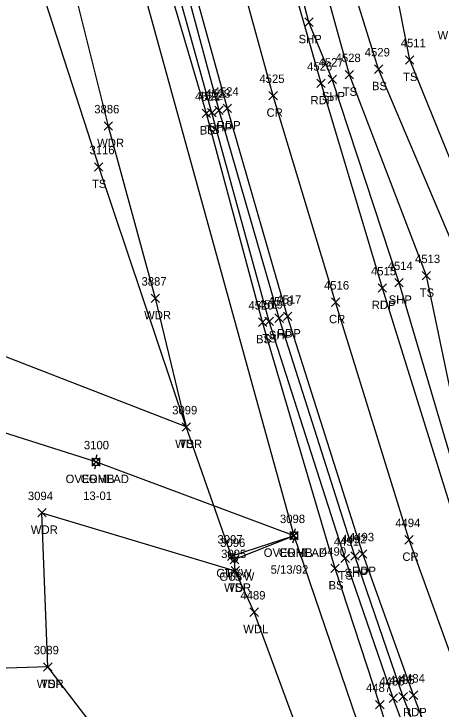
# Model space of a CAD drawing. Extents: x 1601151 to 1602912, y 499508 to 501770.
# Drawn here: x 1601639.1 to 1601740.4, y 500086 to 500250.6 of the extents above; entities that cross this region are included whole.
import ezdxf

# ---------------------------------------------------------------- set-up
doc = ezdxf.new("R2010")
doc.units = 0
for name, color, linetype in [('L_A', 7, 'Continuous'), ('L_I', 7, 'Continuous'), ('L_TIC', 7, 'Continuous'), ('LAWA', 7, 'Continuous'), ('LELB', 7, 'Continuous'), ('P_A', 7, 'Continuous'), ('P_I', 7, 'Continuous'), ('P_TIC', 7, 'Continuous'), ('PET', 7, 'Continuous'), ('PRC', 7, 'Continuous'), ('PSP', 7, 'Continuous'), ('U_A', 7, 'Continuous'), ('U_C', 7, 'Continuous'), ('U_I', 7, 'Continuous'), ('U_TIC', 7, 'Continuous'), ('UCO', 7, 'Continuous'), ('UP', 7, 'Continuous'), ('UPGW', 7, 'Continuous')]:
    doc.layers.add(name, color=color, linetype=linetype)

msp = doc.modelspace()

# ---------------------------------------------------------------- linework, layer by layer
at = {"layer": 'L_TIC'}
for points in [[(1601731.94, 500238.75), (1601733.94, 500240.75)], [(1601733.94, 500238.75), (1601731.94, 500240.75)], [(1601717.63, 500235.24), (1601719.63, 500237.24)], [(1601719.63, 500235.24), (1601717.63, 500237.24)], [(1601724.55, 500236.57), (1601726.55, 500238.57)], [(1601726.55, 500236.57), (1601724.55, 500238.57)], [(1601683.73, 500226.08), (1601685.73, 500228.08)], [(1601685.73, 500226.08), (1601683.73, 500228.08)], [(1601685.02, 500226.23), (1601687.02, 500228.23)], [(1601687.02, 500226.23), (1601685.02, 500228.23)], [(1601660.48, 500223.09), (1601662.48, 500225.09)], [(1601662.48, 500223.09), (1601660.48, 500225.09)], [(1601658.21, 500213.4), (1601660.21, 500215.4)], [(1601660.21, 500213.4), (1601658.21, 500215.4)], [(1601658.21, 500213.4), (1601660.21, 500215.4)], [(1601660.21, 500213.4), (1601658.21, 500215.4)], [(1601735.89, 500187.62), (1601737.89, 500189.62)], [(1601737.89, 500187.62), (1601735.89, 500189.62)], [(1601671.62, 500182.29), (1601673.62, 500184.29)], [(1601673.62, 500182.29), (1601671.62, 500184.29)], [(1601697.06, 500176.62), (1601699.06, 500178.62)], [(1601699.06, 500176.62), (1601697.06, 500178.62)], [(1601698.62, 500176.82), (1601700.62, 500178.82)], [(1601700.62, 500176.82), (1601698.62, 500178.82)], [(1601678.97, 500151.79), (1601680.97, 500153.79)], [(1601680.97, 500151.79), (1601678.97, 500153.79)], [(1601678.97, 500151.79), (1601680.97, 500153.79)], [(1601680.97, 500151.79), (1601678.97, 500153.79)], [(1601644.77, 500131.47), (1601646.77, 500133.47)], [(1601646.77, 500131.47), (1601644.77, 500133.47)], [(1601689.71, 500121.17), (1601691.71, 500123.17)], [(1601691.71, 500121.17), (1601689.71, 500123.17)], [(1601690.41, 500120.37), (1601692.41, 500122.37)], [(1601692.41, 500120.37), (1601690.41, 500122.37)], [(1601716.64, 500120.66), (1601718.64, 500122.66)], [(1601718.64, 500120.66), (1601716.64, 500122.66)], [(1601714.25, 500118.3), (1601716.25, 500120.3)], [(1601716.25, 500118.3), (1601714.25, 500120.3)], [(1601690.58, 500117.74), (1601692.58, 500119.74)], [(1601692.58, 500117.74), (1601690.58, 500119.74)], [(1601690.58, 500117.74), (1601692.58, 500119.74)], [(1601692.58, 500117.74), (1601690.58, 500119.74)], [(1601695.06, 500107.93), (1601697.06, 500109.93)], [(1601697.06, 500107.93), (1601695.06, 500109.93)], [(1601646.16, 500094.94), (1601648.16, 500096.94)], [(1601648.16, 500094.94), (1601646.16, 500096.94)], [(1601646.16, 500094.94), (1601648.16, 500096.94)], [(1601648.16, 500094.94), (1601646.16, 500096.94)], [(1601728.05, 500087.56), (1601730.05, 500089.56)], [(1601730.05, 500087.56), (1601728.05, 500089.56)], [(1601724.84, 500086), (1601726.84, 500088)], [(1601726.84, 500086), (1601724.84, 500088)]]:
    msp.add_lwpolyline(points, dxfattribs=at)
at = {"layer": 'LAWA'}
for points in [[(1601602.5, 500328.5), (1601621.3, 500319.7), (1601642.9, 500296.23), (1601640.42, 500283.7), (1601648.96, 500274.04), (1601661.48, 500224.09), (1601672.62, 500183.29)], [(1601679.97, 500152.79), (1601630.4, 500172), (1601570.56, 500190.67), (1601532.71, 500207.01), (1601493.77, 500222.25), (1601443.83, 500234.6)], [(1601672.62, 500183.29), (1601679.97, 500152.79)], [(1601686.42, 500044.76), (1601647.16, 500095.94), (1601645.77, 500132.47), (1601691.58, 500118.74)], [(1601696.06, 500108.93), (1601691.58, 500118.74)], [(1601800.97, 499910.85), (1601789.31, 499928.29), (1601745.98, 499997.83), (1601720.73, 500050.45), (1601707.02, 500079.12), (1601696.06, 500108.93)]]:
    msp.add_lwpolyline(points, dxfattribs=at)
at = {"layer": 'LELB'}
for points in [[(1601817.31, 499872.7), (1601822.26, 499874.94), (1601824.19, 499882.19), (1601820.64, 499891.83), (1601797.18, 499933.64), (1601778.06, 499967.49), (1601759.63, 500004.16), (1601735.92, 500054.97), (1601725.84, 500087), (1601715.25, 500119.3), (1601698.06, 500177.62), (1601684.73, 500227.08), (1601672.09, 500269.9), (1601659.22, 500313.1), (1601655.82, 500330.46)], [(1601820.64, 499891.83), (1601799.69, 499935.32), (1601781.01, 499969.12), (1601762.54, 500005.3), (1601740.72, 500057.2), (1601729.05, 500088.56), (1601717.64, 500121.66), (1601699.62, 500177.82), (1601686.02, 500227.23), (1601673.93, 500270.73), (1601661.95, 500313.91), (1601655.82, 500330.46)], [(1601732.94, 500239.75), (1601722.72, 500291.89)], [(1601931.2, 499782.14), (1601903.71, 499827.94), (1601870.02, 499876.47), (1601851.57, 499910.98), (1601830.01, 499949.1), (1601812.84, 499984.56), (1601799.79, 500022.21), (1601775.51, 500071.18), (1601768.77, 500104.65), (1601752.69, 500132.35), (1601745.59, 500147.03), (1601736.89, 500188.62), (1601718.63, 500236.24), (1601706.47, 500280.22)], [(1601608.13, 500275.28), (1601643.75, 500262.3), (1601659.21, 500214.4)], [(1601725.55, 500237.57), (1601715.52, 500269.74)], [(1601813.05, 500031.99), (1601793.95, 500077.28), (1601782.98, 500111.24), (1601751.34, 500194.46), (1601732.94, 500239.75)], [(1601903.71, 499827.94), (1601874.05, 499878.65), (1601857.01, 499914.55), (1601837.68, 499952.04), (1601821.99, 499989.47), (1601806.47, 500025.9), (1601786.77, 500075.31), (1601776.8, 500108.45), (1601758.74, 500135.39), (1601750.45, 500149.06), (1601745.01, 500191.77), (1601725.55, 500237.57)], [(1601647.16, 500095.94), (1601620.15, 500095.1), (1601589.64, 500096.77), (1601531.97, 500156.93), (1601531.97, 500189.84), (1601532.71, 500207.01), (1601492.16, 500214.15), (1601443.83, 500234.6)], [(1601691.58, 500118.74), (1601691.41, 500121.37), (1601690.71, 500122.17), (1601679.97, 500152.79), (1601659.21, 500214.4)]]:
    msp.add_lwpolyline(points, dxfattribs=at)
at = {"layer": 'P_TIC'}
for points in [[(1601708.05, 500247.69), (1601710.05, 500249.69)], [(1601710.05, 500247.69), (1601708.05, 500249.69)], [(1601713.57, 500234.16), (1601715.57, 500236.16)], [(1601715.57, 500234.16), (1601713.57, 500236.16)], [(1601710.93, 500233.21), (1601712.93, 500235.21)], [(1601712.93, 500233.21), (1601710.93, 500235.21)], [(1601699.57, 500230.28), (1601701.57, 500232.28)], [(1601701.57, 500230.28), (1601699.57, 500232.28)], [(1601688.71, 500227.27), (1601690.71, 500229.27)], [(1601690.71, 500227.27), (1601688.71, 500229.27)], [(1601686.75, 500226.8), (1601688.75, 500228.8)], [(1601688.75, 500226.8), (1601686.75, 500228.8)], [(1601729.42, 500185.97), (1601731.42, 500187.97)], [(1601731.42, 500185.97), (1601729.42, 500187.97)], [(1601725.45, 500184.71), (1601727.45, 500186.71)], [(1601727.45, 500184.71), (1601725.45, 500186.71)], [(1601714.37, 500181.36), (1601716.37, 500183.36)], [(1601716.37, 500181.36), (1601714.37, 500183.36)], [(1601701, 500177.56), (1601703, 500179.56)], [(1601703, 500177.56), (1601701, 500179.56)], [(1601702.99, 500177.99), (1601704.99, 500179.99)], [(1601704.99, 500177.99), (1601702.99, 500179.99)], [(1601731.77, 500125.07), (1601733.77, 500127.07)], [(1601733.77, 500125.07), (1601731.77, 500127.07)], [(1601720.8, 500121.71), (1601722.8, 500123.71)], [(1601722.8, 500121.71), (1601720.8, 500123.71)], [(1601718.94, 500121.25), (1601720.94, 500123.25)], [(1601720.94, 500121.25), (1601718.94, 500123.25)], [(1601730.38, 500087.89), (1601732.38, 500089.89)], [(1601732.38, 500087.89), (1601730.38, 500089.89)], [(1601732.84, 500088.25), (1601734.84, 500090.25)], [(1601734.84, 500088.25), (1601732.84, 500090.25)]]:
    msp.add_lwpolyline(points, dxfattribs=at)
at = {"layer": 'PET'}
for points in [[(1601995.67, 499683.24), (1601967.44, 499723.89), (1601951.2, 499747.81), (1601928.38, 499780.82), (1601898.7, 499825.12), (1601866.23, 499874.79), (1601846.19, 499907.84), (1601823.76, 499946.63), (1601805.55, 499981.9), (1601788.87, 500017.29), (1601766.92, 500067.61), (1601755.39, 500098.81), (1601743.92, 500129.72), (1601726.45, 500185.71), (1601711.93, 500234.21), (1601699.42, 500278.31), (1601688.33, 500319.61), (1601682.56, 500342.8), (1601675.53, 500367.54), (1601665.76, 500404.47), (1601656.17, 500441.2), (1601643.95, 500489.36), (1601630.25, 500541.68)], [(1601976.03, 499671.31), (1601949.07, 499710.22), (1601932.5, 499734.59), (1601906.16, 499773.6), (1601879.17, 499813.54), (1601846.78, 499862.77), (1601825.9, 499896.89), (1601802.83, 499936.77), (1601785.08, 499971.15), (1601767.41, 500007.57), (1601745.41, 500058.72), (1601733.84, 500089.25), (1601721.8, 500122.71), (1601703.99, 500178.99), (1601689.71, 500228.27), (1601677.58, 500272.25), (1601666.12, 500315.05), (1601653.43, 500363.86), (1601644.59, 500397.8), (1601635.03, 500435.31), (1601622.92, 500483.99), (1601609.64, 500536.46)]]:
    msp.add_lwpolyline(points, dxfattribs=at)
at = {"layer": 'PRC'}
msp.add_lwpolyline([(1601985.39, 499677.47), (1601958.56, 499716.67), (1601942.32, 499739.6), (1601916.26, 499778.51), (1601888.68, 499819.15), (1601856.54, 499869.05), (1601836.01, 499902.11), (1601813.37, 499942.52), (1601794.98, 499977.03), (1601778.27, 500012.72), (1601755.57, 500062.85), (1601744.49, 500093.78), (1601732.77, 500126.07), (1601715.37, 500182.36), (1601700.57, 500231.28), (1601688.37, 500275.57), (1601676.78, 500317.03), (1601664.23, 500365.85), (1601655.24, 500401.01), (1601645.63, 500438.14), (1601632.99, 500486.74), (1601619.53, 500538.88)], dxfattribs=at)
at = {"layer": 'PSP'}
for points in [[(1601997, 499684.27), (1601969.14, 499725.42), (1601931.2, 499782.14), (1601900.18, 499826.03), (1601867.9, 499875.39), (1601847.37, 499908.8), (1601829.13, 499940.29), (1601829, 499944.33), (1601827.07, 499947.93), (1601808.69, 499983.01), (1601791.36, 500018.61), (1601769.33, 500068.57), (1601758.08, 500099.65), (1601747.15, 500130.33), (1601730.42, 500186.97), (1601714.57, 500235.16), (1601709.05, 500248.69), (1601701, 500279.76), (1601693.52, 500306.69)], [(1601974.74, 499670.12), (1601948.09, 499709.66), (1601931.04, 499733.86), (1601904.81, 499772.45), (1601877.68, 499812.76), (1601851.66, 499852.31), (1601848.35, 499852.94), (1601832.41, 499878.84), (1601831.77, 499883.88), (1601824.29, 499896.03), (1601801.22, 499936.03), (1601783.34, 499970.29), (1601765.73, 500006.71), (1601743.28, 500058.03), (1601731.38, 500088.89), (1601719.94, 500122.25), (1601702, 500178.56), (1601687.75, 500227.8), (1601675.97, 500271.58)]]:
    msp.add_lwpolyline(points, dxfattribs=at)
at = {"layer": 'U_TIC'}
for points in [[(1601657.56, 500143.5), (1601659.56, 500145.5)], [(1601659.56, 500143.5), (1601657.56, 500145.5)], [(1601704.51, 500126.03), (1601706.51, 500128.03)], [(1601706.51, 500126.03), (1601704.51, 500128.03)], [(1601704.51, 500126.03), (1601706.51, 500128.03)], [(1601706.51, 500126.03), (1601704.51, 500128.03)]]:
    msp.add_lwpolyline(points, dxfattribs=at)
at = {"layer": 'UCO'}
for points in [[(1601870.49, 499699.14), (1601777.6, 499915.52), (1601705.51, 500127.03), (1601650.89, 500325.1)], [(1601705.51, 500127.03), (1601658.56, 500144.5), (1601410.7, 500223.25)]]:
    msp.add_lwpolyline(points, dxfattribs=at)
at = {"layer": 'UP'}
for p, q in [((1601657.72, 500143.67), (1601657.72, 500145.34)), ((1601657.72, 500145.34), (1601659.39, 500145.34)), ((1601658.81, 500146.17), (1601658.56, 500145.34)), ((1601659.39, 500145.34), (1601659.39, 500143.67)), ((1601659.39, 500143.67), (1601657.72, 500143.67)), ((1601658.31, 500142.84), (1601658.56, 500143.67)), ((1601658.56, 500144.5), (1601658.56, 500144.5)), ((1601705.76, 500128.7), (1601705.51, 500127.86)), ((1601704.68, 500126.2), (1601704.68, 500127.86)), ((1601704.68, 500127.86), (1601706.35, 500127.86)), ((1601705.51, 500127.03), (1601705.51, 500127.03)), ((1601706.35, 500127.86), (1601706.35, 500126.2)), ((1601706.35, 500126.2), (1601704.68, 500126.2)), ((1601705.26, 500125.36), (1601705.51, 500126.2))]:
    msp.add_line(p, q, dxfattribs=at)
for centre in [(1601658.56, 500144.5), (1601705.51, 500127.03)]:
    msp.add_circle(centre, 0.833, dxfattribs=at)
at = {"layer": 'UPGW'}
for points in [[(1601705.51, 500127.03), (1601690.71, 500122.17)], [(1601705.51, 500127.03), (1601691.41, 500121.37)]]:
    msp.add_lwpolyline(points, dxfattribs=at)
for centre, radius in [((1601690.71, 500122.17), 0.625), ((1601690.71, 500122.17), 0.0833), ((1601691.41, 500121.37), 0.625), ((1601691.41, 500121.37), 0.0833)]:
    msp.add_circle(centre, radius, dxfattribs=at)

# ---------------------------------------------------------------- texts
at = {"layer": 'L_A'}
for s, p in [('WDR', (1601739.54, 500244.59)), ('TS', (1601731.35, 500234.75)), ('BS', (1601723.99, 500232.57)), ('TS', (1601717.04, 500231.24)), ('BS', (1601683.17, 500222.08)), ('TS', (1601684.43, 500222.23)), ('WDR', (1601658.84, 500219.09)), ('TS', (1601657.62, 500209.4)), ('TS', (1601657.62, 500209.4)), ('TS', (1601735.3, 500183.62)), ('WDR', (1601669.98, 500178.29)), ('BS', (1601696.5, 500172.62)), ('TS', (1601698.03, 500172.82)), ('WDR', (1601677.34, 500147.79)), ('TS', (1601678.38, 500147.79)), ('WDR', (1601643.13, 500127.47)), ('TS', (1601689.12, 500117.17)), ('TS', (1601716.05, 500116.66)), ('TS', (1601689.82, 500116.37)), ('WDR', (1601688.94, 500113.74)), ('TS', (1601689.98, 500113.74)), ('BS', (1601713.69, 500114.3)), ('WDL', (1601693.48, 500103.93)), ('WDR', (1601644.53, 500090.94)), ('TS', (1601645.57, 500090.94))]:
    msp.add_text(s, height=2, dxfattribs=at).set_placement(p)
at = {"layer": 'L_I'}
for s, p in [('4511', (1601730.81, 500242.75)), ('4529', (1601722.28, 500240.57)), ('4528', (1601715.37, 500239.24)), ('4521', (1601682.03, 500230.08)), ('4522', (1601682.76, 500230.23)), ('3886', (1601658.16, 500227.09)), ('3116', (1601657.03, 500217.4)), ('3116', (1601657.03, 500217.4)), ('4513', (1601734.19, 500191.62)), ('3887', (1601669.36, 500186.29)), ('4519', (1601696.92, 500180.82)), ('4520', (1601694.71, 500180.62)), ('3099', (1601676.63, 500155.79)), ('3099', (1601676.63, 500155.79)), ('3094', (1601642.43, 500135.47)), ('3097', (1601687.37, 500125.17)), ('3096', (1601688.01, 500124.37)), ('4491', (1601714.95, 500124.66)), ('3095', (1601688.24, 500121.74)), ('3095', (1601688.24, 500121.74)), ('4490', (1601711.9, 500122.3)), ('4489', (1601692.8, 500111.93)), ('3089', (1601643.82, 500098.94)), ('3089', (1601643.82, 500098.94)), ('4486', (1601725.73, 500091.56)), ('4487', (1601722.58, 500090))]:
    msp.add_text(s, height=2, dxfattribs=at).set_placement(p)
at = {"layer": 'P_A'}
for s, p in [('SHP', (1601706.59, 500243.69)), ('SHP', (1601712.1, 500230.16)), ('RDP', (1601709.42, 500229.21)), ('CR', (1601699, 500226.28)), ('SHP', (1601685.29, 500222.8)), ('RDP', (1601687.2, 500223.27)), ('RDP', (1601723.93, 500180.71)), ('SHP', (1601727.95, 500181.97)), ('CR', (1601713.8, 500177.36)), ('SHP', (1601699.54, 500173.56)), ('RDP', (1601701.48, 500173.99)), ('CR', (1601731.2, 500121.07)), ('SHP', (1601717.47, 500117.25)), ('RDP', (1601719.29, 500117.71)), ('RDP', (1601731.33, 500084.25))]:
    msp.add_text(s, height=2, dxfattribs=at).set_placement(p)
at = {"layer": 'P_I'}
for s, p in [('4526', (1601708.61, 500237.21)), ('4527', (1601711.31, 500238.16)), ('4525', (1601697.31, 500234.28)), ('4523', (1601684.49, 500230.8)), ('4524', (1601686.45, 500231.27)), ('4514', (1601727.72, 500189.97)), ('4515', (1601723.75, 500188.71)), ('4516', (1601712.62, 500185.36)), ('4518', (1601699.31, 500181.56)), ('4517', (1601701.3, 500181.99)), ('4494', (1601729.51, 500129.07)), ('4492', (1601716.68, 500125.25)), ('4493', (1601718.54, 500125.71)), ('4485', (1601728.12, 500091.89)), ('4484', (1601730.58, 500092.25))]:
    msp.add_text(s, height=2, dxfattribs=at).set_placement(p)
at = {"layer": 'U_A'}
for s, p in [('OVERHEAD', (1601651.37, 500139.5)), ('COMB', (1601654.94, 500139.5)), ('OVERHEAD', (1601698.33, 500122.03)), ('OVERHEAD', (1601698.33, 500122.03)), ('COMB', (1601701.9, 500122.03)), ('GUYW', (1601687.11, 500117.17)), ('GUYW', (1601687.8, 500116.37))]:
    msp.add_text(s, height=2, dxfattribs=at).set_placement(p)
at = {"layer": 'U_C'}
for s, p in [('13-01', (1601655.53, 500135.5)), ('5/13/92', (1601699.97, 500118.03))]:
    msp.add_text(s, height=2, dxfattribs=at).set_placement(p)
at = {"layer": 'U_I'}
for s, p in [('3100', (1601655.7, 500147.5)), ('3100', (1601655.7, 500147.5)), ('3098', (1601702.18, 500130.03)), ('3098', (1601702.18, 500130.03)), ('3098', (1601702.18, 500130.03)), ('3097', (1601687.37, 500125.17)), ('3096', (1601688.01, 500124.37))]:
    msp.add_text(s, height=2, dxfattribs=at).set_placement(p)

doc.saveas('drawing.dxf')
